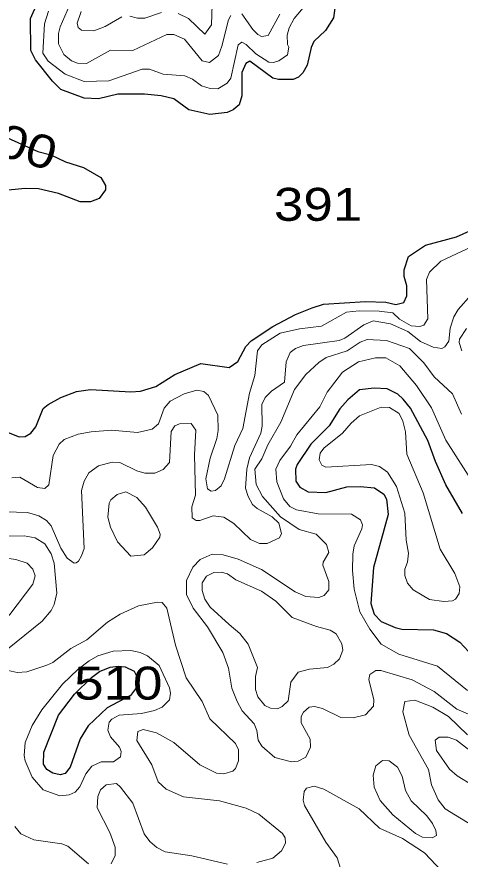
# Model space of a CAD drawing. Extents: x 577 to 602.9, y 7483.8 to 7511.6.
# Drawn here: x 579.56 to 580.635, y 7505.913 to 7507.957 of the extents above; entities that cross this region are included whole.
import ezdxf
from ezdxf.enums import TextEntityAlignment as Align

# ---------------------------------------------------------------- set-up
doc = ezdxf.new("R2010")
doc.units = 0
doc.header["$LTSCALE"] = 0.032
doc.layers.add('1', color=7, linetype='Continuous', lineweight=25)
doc.layers.add('2', color=7, linetype='Continuous', lineweight=13)
doc.layers.add('61', color=7, linetype='Continuous')

msp = doc.modelspace()

# ---------------------------------------------------------------- linework, layer by layer
at = {"layer": '1'}
for points in [[(580.3312, 7507.9778), (580.3281, 7507.9547), (580.309, 7507.9237), (580.2804, 7507.8967), (580.274, 7507.8824), (580.2645, 7507.8394), (580.2541, 7507.8211), (580.243, 7507.81), (580.2303, 7507.8044), (580.1945, 7507.8044), (580.181, 7507.8076), (580.1253, 7507.849), (580.1158, 7507.8434), (580.1062, 7507.8219), (580.1062, 7507.7647), (580.0991, 7507.7432), (580.0847, 7507.7313), (580.0704, 7507.7249), (580.0283, 7507.7201), (579.9774, 7507.7313), (579.9408, 7507.7575), (579.9106, 7507.7647), (579.87, 7507.7694), (579.8048, 7507.7694), (579.7587, 7507.7575), (579.7237, 7507.7591), (579.6673, 7507.7806), (579.6466, 7507.8004), (579.6053, 7507.8521), (579.5941, 7507.8752), (579.5933, 7507.9523), (579.6307, 7508.0366)], [(579.5301, 7507.6667), (579.6108, 7507.6303), (579.6426, 7507.6223), (579.6784, 7507.6048), (579.7221, 7507.5913), (579.7643, 7507.5667), (579.7754, 7507.5476), (579.7754, 7507.5372), (579.7603, 7507.5158)], [(579.7603, 7507.5158), (579.7388, 7507.5078), (579.7142, 7507.5078), (579.6617, 7507.5277), (579.6124, 7507.5396), (579.5806, 7507.5404), (579.5234, 7507.5349)], [(579.5114, 7506.9584), (579.5663, 7506.9377), (579.5806, 7506.9385), (579.5941, 7506.9464), (579.606, 7506.9623), (579.6243, 7507.0061), (579.6363, 7507.0164), (579.6673, 7507.0331), (579.7047, 7507.0474), (579.7388, 7507.0522), (579.8366, 7507.0466), (579.8605, 7507.0482), (579.8971, 7507.0601), (579.9432, 7507.0888), (580.0068, 7507.1158), (580.0752, 7507.1063), (580.0959, 7507.1206), (580.1158, 7507.1572), (580.1285, 7507.1707), (580.181, 7507.2057), (580.2358, 7507.2343), (580.2764, 7507.251), (580.3042, 7507.2597), (580.4056, 7507.2664), (580.4552, 7507.2647), (580.4792, 7507.2589), (580.499, 7507.2637), (580.5062, 7507.2796), (580.5062, 7507.3043), (580.4998, 7507.3265), (580.4998, 7507.3432), (580.5102, 7507.375), (580.5515, 7507.4029), (580.6263, 7507.4227), (580.6589, 7507.4378)], [(580.6414, 7506.7516), (580.6008, 7506.8216), (580.5754, 7506.878), (580.5571, 7506.9289), (580.5149, 7507.0069), (580.4974, 7507.0291), (580.4839, 7507.0411), (580.4585, 7507.0538), (580.4267, 7507.0562), (580.3917, 7507.0514), (580.3631, 7507.0275), (580.344, 7507.0053), (580.3177, 7506.9647), (580.2732, 7506.9202), (580.2398, 7506.8709), (580.2358, 7506.859), (580.2366, 7506.8303), (580.2462, 7506.816), (580.2668, 7506.8041), (580.3098, 7506.8025), (580.3607, 7506.8168), (580.3933, 7506.8176), (580.4275, 7506.8136), (580.4505, 7506.7985), (580.4569, 7506.7866), (580.4609, 7506.7492), (580.4251, 7506.6204), (580.4187, 7506.5337), (580.4267, 7506.5075), (580.4442, 7506.49), (580.4776, 7506.4749), (580.4943, 7506.4709), (580.5706, 7506.4693), (580.6024, 7506.4606), (580.635, 7506.4399), (580.6767, 7506.3941)]]:
    msp.add_lwpolyline(points, dxfattribs=at)
msp.add_lwpolyline([(579.6612, 7506.2627), (579.7001, 7506.3131), (579.7412, 7506.354), (579.7611, 7506.3683), (579.7866, 7506.3787), (579.8064, 7506.3811), (579.8231, 7506.3795), (579.8446, 7506.3691), (579.8526, 7506.3532), (579.8502, 7506.3294), (579.8359, 7506.3103), (579.7794, 7506.2801), (579.7333, 7506.2363), (579.7142, 7506.2053), (579.6895, 7506.1361), (579.6776, 7506.121), (579.6657, 7506.1179), (579.6474, 7506.1218), (579.6331, 7506.1306), (579.6251, 7506.1433), (579.6259, 7506.1727)], close=True, dxfattribs=at)
at = {"layer": '2'}
for points in [[(579.9519, 7507.9651), (579.9766, 7507.9523), (580.0164, 7507.915), (580.0323, 7507.9372), (580.0354, 7508.0366)], [(579.688, 7507.9841), (579.6657, 7507.9324), (579.6617, 7507.9165), (579.6617, 7507.8911), (579.6744, 7507.8657), (579.6927, 7507.8498), (579.707, 7507.8442), (579.7293, 7507.8434), (579.7873, 7507.876), (579.8414, 7507.8752), (579.9241, 7507.9142), (579.9408, 7507.9142), (579.9671, 7507.9022), (580.01, 7507.8498), (580.0275, 7507.8458), (580.049, 7507.8633), (580.0577, 7507.8855), (580.0736, 7507.9491), (580.0792, 7507.9603)], [(580.2637, 7507.9889), (580.2326, 7507.9523), (580.2207, 7507.9301), (580.2159, 7507.9126), (580.2167, 7507.8895), (580.2199, 7507.8831), (580.2167, 7507.8649), (580.1953, 7507.8498), (580.1826, 7507.8458), (580.1714, 7507.8466), (580.1396, 7507.8672), (580.1166, 7507.8895), (580.1062, 7507.8951), (580.0967, 7507.8887), (580.0792, 7507.8076), (580.0704, 7507.7957), (580.0474, 7507.7822), (580.0291, 7507.783), (580.0084, 7507.7893), (579.9861, 7507.8052)], [(579.9861, 7507.8052), (579.9679, 7507.8132), (579.9154, 7507.8179), (579.882, 7507.8299), (579.8645, 7507.8299), (579.7834, 7507.8012), (579.7237, 7507.7997), (579.6776, 7507.8179), (579.6363, 7507.849), (579.6235, 7507.8688), (579.6275, 7507.9396), (579.6371, 7507.9706)], [(579.7166, 7507.9698), (579.7062, 7507.9412), (579.7094, 7507.9309), (579.7174, 7507.9245), (579.7468, 7507.9229), (579.7746, 7507.9332), (579.8152, 7507.9571)], [(579.8343, 7507.9587), (579.8526, 7507.9531), (579.8708, 7507.9531), (579.9114, 7507.9674)], [(580.1062, 7507.9643), (580.1325, 7507.9261), (580.1444, 7507.9142), (580.1539, 7507.9094), (580.1698, 7507.9118), (580.1977, 7507.9635)], [(580.701, 7507.4164), (580.5889, 7507.3639), (580.5611, 7507.3369), (580.5539, 7507.3194), (580.5571, 7507.2239), (580.5475, 7507.2088), (580.538, 7507.2057), (580.5165, 7507.2072), (580.4887, 7507.2232), (580.472, 7507.2383), (580.4394, 7507.243), (580.3909, 7507.2438), (580.3599, 7507.2399), (580.2994, 7507.2065), (580.2454, 7507.2001), (580.1992, 7507.189), (580.1547, 7507.1611), (580.1436, 7507.146), (580.1372, 7507.0864), (580.1245, 7507.0434), (580.1086, 7506.9576), (580.0887, 7506.917), (580.0641, 7506.8359), (580.0561, 7506.8192), (580.0418, 7506.8073), (580.0315, 7506.8057), (580.0227, 7506.8113), (580.0187, 7506.8359), (580.0291, 7506.886), (580.045, 7506.9337), (580.0482, 7506.9528), (580.0474, 7506.9902), (580.0251, 7507.0379), (580.014, 7507.0474), (579.9965, 7507.0506), (579.9663, 7507.0419), (579.9321, 7507.0244), (579.9178, 7507.0069), (579.9042, 7506.9695), (579.8883, 7506.956), (579.8533, 7506.948), (579.7897, 7506.9536), (579.7404, 7506.9496), (579.7086, 7506.944), (579.6752, 7506.9313), (579.6633, 7506.9202), (579.6482, 7506.8924), (579.6379, 7506.8216), (579.6283, 7506.812), (579.61, 7506.8152), (579.5679, 7506.8399), (579.548, 7506.8383)], [(580.1674, 7506.6793), (580.1969, 7506.6928), (580.2024, 7506.7031), (580.1953, 7506.7286), (580.1794, 7506.7437), (580.1428, 7506.7635), (580.1317, 7506.7739), (580.1213, 7506.793), (580.115, 7506.8128), (580.1181, 7506.859), (580.1245, 7506.8868), (580.1523, 7506.9464), (580.1555, 7506.9639), (580.1547, 7507.0164), (580.1627, 7507.0331), (580.1778, 7507.0482), (580.2096, 7507.0705), (580.2136, 7507.1198), (580.2231, 7507.142), (580.2358, 7507.1524), (580.2557, 7507.1595), (580.3416, 7507.1715), (580.3559, 7507.177), (580.402, 7507.2096), (580.4243, 7507.2192), (580.4664, 7507.212), (580.5086, 7507.1929), (580.5396, 7507.1691), (580.5698, 7507.1556), (580.5913, 7507.1524), (580.5984, 7507.1564), (580.608, 7507.1699), (580.6112, 7507.2017), (580.6199, 7507.2287), (580.631, 7507.247), (580.662, 7507.282)], [(580.6509, 7507.2009), (580.6342, 7507.1746), (580.6334, 7507.1667), (580.6398, 7507.146)], [(580.639, 7506.9926), (580.6167, 7507.0419), (580.5722, 7507.0832), (580.5475, 7507.1174), (580.5125, 7507.1524), (580.4569, 7507.1715), (580.41, 7507.1739), (580.3933, 7507.1675), (580.3615, 7507.146), (580.3106, 7507.1301), (580.2923, 7507.1182), (580.2613, 7507.0888), (580.2334, 7507.0522), (580.2008, 7506.9735), (580.169, 7506.9186), (580.1547, 7506.8844), (580.1372, 7506.859), (580.1404, 7506.8224), (580.1563, 7506.793), (580.2, 7506.7437), (580.2446, 7506.7126), (580.2859, 7506.7015), (580.3114, 7506.6769), (580.3169, 7506.657), (580.3034, 7506.6339), (580.3026, 7506.626), (580.3169, 7506.587)], [(580.6676, 7506.8248), (580.6008, 7506.9297), (580.5658, 7507.0077), (580.5292, 7507.0625), (580.4895, 7507.1102), (580.4553, 7507.1293), (580.4299, 7507.1293), (580.3885, 7507.1198), (580.3503, 7507.0943), (580.313, 7507.0458), (580.2955, 7507.0108), (580.239, 7506.9425), (580.2239, 7506.9154), (580.1977, 7506.8804), (580.1881, 7506.859), (580.1905, 7506.8287), (580.2072, 7506.7874), (580.2223, 7506.7691), (580.2382, 7506.7604), (580.2907, 7506.7508), (580.3718, 7506.75), (580.3941, 7506.7365), (580.3988, 7506.7246), (580.3972, 7506.7142), (580.3782, 7506.6729), (580.375, 7506.653), (580.3742, 7506.6133), (580.3782, 7506.5679), (580.3925, 7506.5131), (580.4163, 7506.4709), (580.4442, 7506.4351), (580.4871, 7506.4105), (580.5801, 7506.3811), (580.6533, 7506.3222)], [(579.5329, 7506.7556), (579.5862, 7506.754), (579.614, 7506.746), (579.6323, 7506.7349), (579.6434, 7506.7214), (579.6673, 7506.6673), (579.6824, 7506.6435), (579.6989, 7506.6314), (579.7043, 7506.6319), (579.7098, 7506.6357), (579.7174, 7506.649), (579.7237, 7506.6665), (579.7174, 7506.8073), (579.7237, 7506.8303), (579.7349, 7506.8502), (579.7587, 7506.8677), (579.7913, 7506.8765), (579.8104, 7506.8757), (579.851, 7506.855), (579.8708, 7506.8494), (579.8947, 7506.8494), (579.9154, 7506.8582), (579.9305, 7506.8757), (579.9345, 7506.9504), (579.9432, 7506.9647), (579.9551, 7506.9695), (579.983, 7506.9703), (579.9941, 7506.9536), (579.9909, 7506.8939), (579.9933, 7506.7961), (579.9846, 7506.7675), (579.9853, 7506.7413), (579.9949, 7506.7349), (580.0044, 7506.7349), (580.0362, 7506.746), (580.0625, 7506.7429), (580.0863, 7506.7278), (580.1269, 7506.6888), (580.1484, 7506.6793), (580.1674, 7506.6793)], [(579.5377, 7506.4224), (579.622, 7506.4908), (579.6434, 7506.5162), (579.6506, 7506.5306), (579.6569, 7506.5584), (579.6506, 7506.6315), (579.6434, 7506.6538), (579.6283, 7506.6785), (579.6045, 7506.6928), (579.5782, 7506.6975), (579.5234, 7506.6967)], [(580.3169, 7506.587), (580.3169, 7506.5663), (580.3058, 7506.5528), (580.2923, 7506.548), (580.2613, 7506.5504), (580.235, 7506.5616), (580.1539, 7506.6156), (580.0967, 7506.6411), (580.0609, 7506.6514), (580.0339, 7506.653), (580.0052, 7506.6403), (579.9869, 7506.6212), (579.9718, 7506.5894), (579.9718, 7506.5552), (579.9877, 7506.5218), (580.0227, 7506.4765), (580.0601, 7506.4145), (580.0736, 7506.3763), (580.0816, 7506.3278), (580.0943, 7506.2952)], [(580.142, 7505.9047), (580.181, 7505.9151), (580.2024, 7505.9334), (580.212, 7505.9517), (580.2112, 7505.9652), (580.2048, 7505.9755), (580.1468, 7506.0224), (580.1166, 7506.0367), (580.0521, 7506.0542), (579.9647, 7506.0646), (579.9225, 7506.0829), (579.9034, 7506.1004), (579.8875, 7506.1417), (579.851, 7506.2006), (579.8541, 7506.2228), (579.8669, 7506.2276), (579.8987, 7506.2196), (579.9408, 7506.1958), (580.0044, 7506.1417), (580.0442, 7506.1218), (580.0625, 7506.1202), (580.0839, 7506.1266), (580.0903, 7506.133), (580.0975, 7506.152), (580.0975, 7506.1783), (580.0903, 7506.1934), (580.0283, 7506.2538), (580.01, 7506.2952), (579.971, 7506.3532), (579.9448, 7506.432), (579.9241, 7506.5218), (579.913, 7506.5361), (579.9011, 7506.5369), (579.8557, 7506.5274), (579.8112, 7506.5075), (579.7802, 7506.4884), (579.7301, 7506.4455)], [(579.7301, 7506.4455), (579.6911, 7506.424), (579.6474, 7506.3906), (579.6331, 7506.3834), (579.5846, 7506.3675), (579.5607, 7506.366), (579.5393, 7506.3707)], [(580.0943, 7506.2952), (580.107, 7506.2729), (580.1356, 7506.2411), (580.142, 7506.2252), (580.1452, 7506.2021), (580.1547, 7506.187), (580.1857, 7506.16), (580.2263, 7506.1489), (580.2422, 7506.1505), (580.2613, 7506.1608), (580.2724, 7506.1847), (580.2716, 7506.2045), (580.2501, 7506.2435), (580.2501, 7506.2594), (580.2557, 7506.2697), (580.2692, 7506.2817), (580.2819, 7506.2833), (580.3018, 7506.2785), (580.3464, 7506.257), (580.3758, 7506.2562), (580.406, 7506.2634), (580.4251, 7506.284), (580.4259, 7506.3), (580.4139, 7506.3493), (580.4163, 7506.3612), (580.4306, 7506.3707), (580.4434, 7506.3707), (580.5189, 7506.3485), (580.5722, 7506.3198), (580.6271, 7506.2769), (580.7137, 7506.2395)], [(580.6533, 7506.2149), (580.6072, 7506.2594), (580.569, 7506.2817), (580.5253, 7506.2992), (580.5014, 7506.296), (580.4966, 7506.2705)], [(580.4966, 7506.2705), (580.5118, 7506.2141), (580.5587, 7506.1306), (580.5658, 7506.0932), (580.5817, 7506.0574), (580.5992, 7506.0352), (580.6636, 7505.9954)], [(580.6676, 7506.0908), (580.6278, 7506.1155), (580.6096, 7506.1314), (580.5778, 7506.1767), (580.5746, 7506.2014), (580.5849, 7506.2093), (580.6064, 7506.2093), (580.6263, 7506.2014), (580.6732, 7506.1656)], [(579.7889, 7505.9016), (579.7985, 7505.9222), (579.7985, 7505.9421), (579.7858, 7505.9779), (579.7547, 7506.0375), (579.7563, 7506.0654), (579.7635, 7506.0813), (579.777, 7506.0932), (579.8017, 7506.0964), (579.812, 7506.0876), (579.8414, 7506.0487), (579.8693, 7505.9747), (579.8828, 7505.9556), (579.8995, 7505.9413), (579.9201, 7505.931), (579.9846, 7505.9214), (580.0712, 7505.9008)], [(580.5913, 7505.8841), (580.5491, 7505.9286), (580.4959, 7505.9636), (580.4402, 7505.9882), (580.3909, 7506.0352), (580.305, 7506.0829), (580.2812, 7506.09), (580.2629, 7506.0853), (580.2573, 7506.0773), (580.2549, 7506.0566), (580.2581, 7506.0431), (580.3098, 7505.9541), (580.3368, 7505.9167), (580.3464, 7505.8881)], [(579.5552, 7505.9922), (579.5703, 7505.9747), (579.6013, 7505.9596), (579.6697, 7505.9501), (579.684, 7505.9445), (579.7341, 7505.9016)]]:
    msp.add_lwpolyline(points, dxfattribs=at)
for points in [[(580.4593, 7506.8518), (580.4807, 7506.8176), (580.5014, 7506.7524), (580.5046, 7506.6872), (580.5102, 7506.6554), (580.5078, 7506.6339), (580.5014, 7506.6164), (580.5014, 7506.6013), (580.5078, 7506.583), (580.5213, 7506.5663), (580.5611, 7506.5433), (580.596, 7506.5385), (580.6167, 7506.5401), (580.6239, 7506.5441), (580.6334, 7506.5576), (580.635, 7506.5735), (580.6223, 7506.6061), (580.5873, 7506.6649), (580.5459, 7506.8017), (580.5062, 7506.8955), (580.503, 7506.9496), (580.4966, 7506.9759), (580.4879, 7506.9941), (580.464, 7507.0092), (580.4442, 7507.01), (580.3917, 7506.9886), (580.371, 7506.9711), (580.3503, 7506.9464), (580.305, 7506.9099), (580.2963, 7506.8979), (580.2931, 7506.882), (580.3002, 7506.8693), (580.3098, 7506.8645), (580.4203, 7506.8709), (580.4402, 7506.8661)], [(579.8724, 7506.7667), (579.9011, 7506.7182), (579.9082, 7506.7015), (579.9074, 7506.6944), (579.8891, 7506.6681), (579.8693, 7506.6514), (579.8366, 7506.6482), (579.804, 7506.6832), (579.7873, 7506.7182), (579.781, 7506.7429), (579.7842, 7506.7771), (579.7881, 7506.785), (579.8033, 7506.7977), (579.8247, 7506.8041), (579.851, 7506.7906)], [(579.377, 7506.6411), (579.3993, 7506.6594), (579.4351, 7506.6681), (579.4637, 7506.6689), (579.482, 7506.6641), (579.5186, 7506.6459), (579.5575, 7506.6403), (579.5854, 7506.6315), (579.5989, 7506.6164), (579.6045, 7506.6005), (579.5989, 7506.5806), (579.5432, 7506.5067), (579.5178, 7506.4852), (579.4868, 7506.4717), (579.4574, 7506.4717), (579.4271, 7506.4884), (579.3985, 7506.521), (579.3743, 7506.5569), (579.363, 7506.5827), (579.3601, 7506.6096)], [(580.0752, 7506.4828), (580.1014, 7506.4606), (580.1213, 7506.4351), (580.1436, 7506.3779), (580.1388, 7506.3564), (580.1388, 7506.3246), (580.1444, 7506.3071), (580.1619, 7506.2856), (580.1754, 7506.2793), (580.1921, 7506.2777), (580.204, 7506.2833), (580.2183, 7506.2976), (580.2247, 7506.3429), (580.2422, 7506.3667), (580.27, 7506.3739), (580.3138, 7506.3779), (580.3289, 7506.3858), (580.3424, 7506.3993), (580.3511, 7506.42), (580.3487, 7506.4359), (580.3344, 7506.4598), (580.3201, 7506.4685), (580.2867, 7506.4773), (580.2279, 7506.4995), (580.1881, 7506.5393), (580.1539, 7506.5632), (580.0911, 7506.591), (580.0712, 7506.6053), (580.0561, 7506.6093), (580.0378, 7506.6085), (580.0203, 7506.5997), (580.01, 7506.5838), (580.01, 7506.5647), (580.0164, 7506.5441), (580.0291, 7506.5242)], [(579.5782, 7506.1648), (579.5806, 7506.1513), (579.5973, 7506.1123), (579.6243, 7506.0813), (579.6649, 7506.067), (579.6872, 7506.0694), (579.7015, 7506.0757), (579.7134, 7506.0884), (579.7277, 7506.1202), (579.742, 7506.1385), (579.7651, 7506.1489), (579.7945, 7506.1489), (579.812, 7506.1616), (579.8136, 7506.1743), (579.8096, 7506.1847), (579.7873, 7506.2101), (579.781, 7506.226), (579.7842, 7506.2451), (579.7905, 7506.253), (579.8088, 7506.2626), (579.8629, 7506.2666), (579.8939, 7506.2737), (579.913, 7506.2817), (579.9305, 7506.3), (579.9329, 7506.3159), (579.9305, 7506.3286), (579.9058, 7506.3827), (579.8772, 7506.4065), (579.8597, 7506.4145), (579.8366, 7506.4192), (579.7937, 7506.4176), (579.7571, 7506.4065), (579.7357, 7506.3946), (579.7094, 7506.3739), (579.6713, 7506.3373), (579.6212, 7506.2753), (579.5973, 7506.2371), (579.5806, 7506.1958)], [(580.503, 7506.0797), (580.5165, 7506.0542), (580.5547, 7506.0185), (580.5682, 7505.9994), (580.5762, 7505.9827), (580.5778, 7505.9707), (580.5674, 7505.9652), (580.5444, 7505.9668), (580.5269, 7505.9755), (580.472, 7506.0208), (580.4418, 7506.0558), (580.4267, 7506.0876), (580.4243, 7506.1171), (580.4306, 7506.1393), (580.4473, 7506.1528), (580.4632, 7506.152), (580.4831, 7506.1361), (580.4951, 7506.1147)]]:
    msp.add_lwpolyline(points, close=True, dxfattribs=at)

# ---------------------------------------------------------------- texts
at = {"layer": '61', "width": 1.2}
msp.add_text('400', height=0.08, rotation=343.262, dxfattribs=at).set_placement((579.5398, 7507.6133), align=Align.CENTER)
for s, p in [('391', (580.2909, 7507.4618)), ('510', (579.8063, 7506.3002))]:
    msp.add_text(s, height=0.08, dxfattribs=at).set_placement(p, align=Align.CENTER)

doc.saveas('drawing.dxf')
